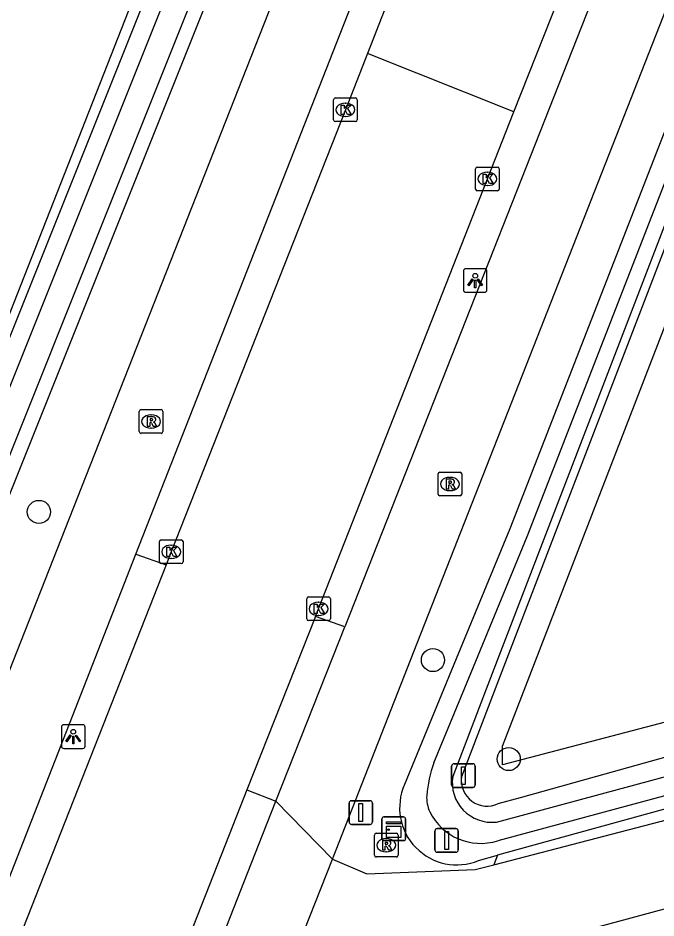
# Model space of a CAD drawing. Extents: x 162722 to 165099, y 384721 to 386283.
# Drawn here: x 164719.01 to 164745.97, y 385324.11 to 385362.14 of the extents above; entities that cross this region are included whole.
import ezdxf

# ---------------------------------------------------------------- set-up
doc = ezdxf.new("R2010")
doc.units = 0
for name, color, linetype in [('IMGEO_Afsluitpaal', 7, 'Continuous'), ('IMGEO_Boom', 7, 'Continuous'), ('IMGEO_Fietspad_gesloten', 7, 'Continuous'), ('IMGEO_Grasland_agrarisch', 7, 'Continuous'), ('IMGEO_Grasland_overig', 7, 'Continuous'), ('IMGEO_Groenvoorziening', 7, 'Continuous'), ('IMGEO_Kast', 7, 'Continuous'), ('IMGEO_Kolk', 7, 'Continuous'), ('IMGEO_Lichtpunt', 7, 'Continuous'), ('IMGEO_Rijbaan_lokaal_gesloten', 7, 'Continuous'), ('IMGEO_Rijbaan_lokaal_halfverhard', 7, 'Continuous'), ('IMGEO_Rioolput', 7, 'Continuous'), ('IMGEO_Voetpad_open', 7, 'Continuous'), ('IMGEO_Waterloop', 7, 'Continuous')]:
    doc.layers.add(name, color=color, linetype=linetype)

msp = doc.modelspace()

# ---------------------------------------------------------------- linework, layer by layer
at = {"layer": 'IMGEO_Afsluitpaal'}
for p, q in [((164737.334, 385329.729), (164737.334, 385330.529)), ((164737.334, 385330.529), (164737.334, 385329.729)), ((164737.434, 385330.629), (164738.224, 385330.629)), ((164738.224, 385330.629), (164737.434, 385330.629)), ((164738.324, 385330.529), (164738.324, 385329.729)), ((164738.324, 385329.729), (164738.324, 385330.529)), ((164738.224, 385329.629), (164737.434, 385329.629)), ((164737.434, 385329.629), (164738.224, 385329.629)), ((164732.997, 385328.169), (164732.997, 385328.969)), ((164732.997, 385328.969), (164732.997, 385328.169)), ((164733.097, 385329.069), (164733.887, 385329.069)), ((164733.887, 385329.069), (164733.097, 385329.069)), ((164733.987, 385328.969), (164733.987, 385328.169)), ((164733.987, 385328.169), (164733.987, 385328.969)), ((164733.887, 385328.069), (164733.097, 385328.069)), ((164733.097, 385328.069), (164733.887, 385328.069)), ((164736.625, 385326.988), (164736.625, 385327.788)), ((164736.625, 385327.788), (164736.625, 385326.988)), ((164736.725, 385327.888), (164737.515, 385327.888)), ((164737.515, 385327.888), (164736.725, 385327.888)), ((164737.615, 385327.788), (164737.615, 385326.988)), ((164737.615, 385326.988), (164737.615, 385327.788)), ((164737.515, 385326.888), (164736.725, 385326.888)), ((164736.725, 385326.888), (164737.515, 385326.888))]:
    msp.add_line(p, q, dxfattribs=at)
for points in [[(164737.754, 385330.504), (164737.904, 385330.504), (164737.904, 385329.754), (164737.754, 385329.754), (164737.754, 385330.504)], [(164733.417, 385328.944), (164733.567, 385328.944), (164733.567, 385328.194), (164733.417, 385328.194), (164733.417, 385328.944)], [(164737.045, 385327.763), (164737.195, 385327.763), (164737.195, 385327.013), (164737.045, 385327.013), (164737.045, 385327.763)]]:
    msp.add_lwpolyline(points, dxfattribs=at)
for centre, start, end in [((164737.434, 385330.529), 90, 180), ((164737.434, 385330.529), 90, 180), ((164738.224, 385330.529), 0, 90), ((164738.224, 385330.529), 360, 90), ((164737.434, 385329.729), 180, 270), ((164737.434, 385329.729), 180, 270), ((164738.224, 385329.729), 270, 0), ((164738.224, 385329.729), 270, 0), ((164733.097, 385328.969), 90, 180), ((164733.097, 385328.969), 90, 180), ((164733.887, 385328.969), 0, 90), ((164733.887, 385328.969), 360, 90), ((164733.097, 385328.169), 180, 270), ((164733.097, 385328.169), 180, 270), ((164733.887, 385328.169), 270, 0), ((164733.887, 385328.169), 270, 0), ((164736.725, 385327.788), 90, 180), ((164736.725, 385327.788), 90, 180), ((164737.515, 385327.788), 0, 90), ((164737.515, 385327.788), 360, 90), ((164736.725, 385326.988), 180, 270), ((164736.725, 385326.988), 180, 270), ((164737.515, 385326.988), 270, 0), ((164737.515, 385326.988), 270, 0)]:
    msp.add_arc(centre, 0.1, start, end, dxfattribs=at)
at = {"layer": 'IMGEO_Boom'}
for centre in [(164719.891, 385341.269), (164736.543, 385335.011), (164739.745, 385330.829)]:
    msp.add_circle(centre, 0.489, dxfattribs=at)
at = {"layer": 'IMGEO_Fietspad_gesloten'}
for points in [[(164732.296, 385326.605), (164735.75, 385335.398), (164748.728, 385368.439), (164755.58, 385385.684), (164761.995, 385401.927), (164769.554, 385421.155), (164777.36, 385441.036), (164784.431, 385458.651), (164790.236, 385473.42), (164793.096, 385480.757), (164798.138, 385493.569), (164800.68, 385500), (164803.957, 385508.798), (164806.396, 385515.488), (164807.596, 385519.535)], [(164787.375, 385474.369), (164781.604, 385459.787), (164774.639, 385442.391), (164766.771, 385422.358), (164759.24, 385403.246), (164752.785, 385386.891), (164745.964, 385369.751), (164732.813, 385336.417)], [(164770.659, 385467.322), (164767.639, 385459.356), (164762.766, 385446.741), (164733.499, 385372.293), (164720.982, 385340.526), (164713.716, 385322.086)], [(164723.992, 385339.481), (164736.288, 385370.799), (164765.649, 385445.574), (164770.547, 385458.206)], [(164717.022, 385321.728), (164723.992, 385339.481)], [(164729.905, 385329.047), (164732.813, 385336.417)], [(164725.277, 385317.296), (164729.17, 385327.184), (164729.905, 385329.047)], [(164732.296, 385326.605), (164729.905, 385329.047)]]:
    msp.add_lwpolyline(points, dxfattribs=at)
at = {"layer": 'IMGEO_Grasland_agrarisch'}
msp.add_lwpolyline([(164614.899, 385349.509), (164616.059, 385349.46), (164616.595, 385363.281), (164618.447, 385418.712), (164624.591, 385499.726), (164751.421, 385470.5), (164765.253, 385467.296), (164760.613, 385455.237), (164753.386, 385437.01), (164741.577, 385408.038), (164709.86, 385327.298), (164709.376, 385326.066), (164702.886, 385326.692), (164679.547, 385328.803), (164662.733, 385330.293), (164654.379, 385330.815), (164636.821, 385332.397), (164626.274, 385334.439), (164619.619, 385337.265), (164617.298, 385342.326), (164617.043, 385344.332), (164616.126, 385344.623), (164614.75, 385344.916)], dxfattribs=at)
at = {"layer": 'IMGEO_Grasland_overig'}
for points in [[(164793.461, 385471.805), (164747.859, 385356.386), (164739.32, 385334.16), (164737.752, 385330.078)], [(164823.521, 385353.38), (164818.563, 385351.734), (164809.873, 385349.41), (164798.471, 385346.042), (164739.477, 385330.578), (164739.477, 385331.372), (164790.542, 385463.399), (164837.9, 385453.353)], [(164739.306, 385328.948), (164740.24, 385329.209), (164747.396, 385331.205), (164759.015, 385334.096), (164797.908, 385344.949), (164811.213, 385348.958)], [(164723.992, 385339.481), (164725.269, 385339.038)], [(164732.813, 385336.417), (164731.577, 385336.846)]]:
    msp.add_lwpolyline(points, dxfattribs=at)
msp.add_arc((164738.832, 385329.93), 1.09, 172.1863, 295.7677, dxfattribs=at)
at = {"layer": 'IMGEO_Groenvoorziening'}
for points in [[(164791.875, 385472.47), (164785.95, 385457.835), (164771.931, 385421.787), (164746.272, 385357.19), (164739.788, 385340.55), (164737.428, 385334.816), (164735.342, 385329.75)], [(164762.132, 385457.334), (164716.071, 385342.231), (164709.738, 385326.404), (164709.333, 385325.444), (164708.523, 385324.881), (164707.793, 385324.674), (164706.579, 385324.674), (164700.615, 385325.577), (164687.953, 385326.735), (164678.908, 385328.048), (164666.864, 385329.292), (164649.268, 385330.264), (164642.367, 385330.897), (164636.463, 385331.721), (164625.628, 385333.958), (164621.565, 385335.53), (164618.155, 385337.112), (164616.915, 385337.903), (164616.434, 385338.534), (164615.803, 385342.597), (164614.75, 385344.916)], [(164706.409, 385322.611), (164707.466, 385322.539), (164709.085, 385322.658), (164710.917, 385323.639), (164712.166, 385325.913), (164716.4, 385336.384), (164744.036, 385405.451), (164754.038, 385430.417), (164764.624, 385456.918), (164764.673, 385457.057), (164764.719, 385457.209)], [(164811.932, 385346.541), (164811.694, 385346.45), (164811.543, 385346.409), (164790.027, 385340.152), (164776.714, 385336.586), (164751.085, 385330.02), (164739.277, 385326.762)], [(164738.472, 385326.54), (164739.277, 385326.762)], [(164739.277, 385326.762), (164739.12, 385326.362)]]:
    msp.add_lwpolyline(points, dxfattribs=at)
msp.add_arc((164737.553, 385328.775), 2.417, 156.2073, 292.3468, dxfattribs=at)
at = {"layer": 'IMGEO_Kast'}
for p, q in [((164734.387, 385327.456), (164734.387, 385328.297)), ((164734.387, 385328.297), (164734.387, 385327.456)), ((164734.462, 385328.381), (164735.303, 385328.381)), ((164735.303, 385328.381), (164734.462, 385328.381)), ((164735.387, 385328.306), (164735.387, 385327.465)), ((164735.387, 385327.465), (164735.387, 385328.306)), ((164735.312, 385327.381), (164734.471, 385327.381)), ((164734.471, 385327.381), (164735.312, 385327.381))]:
    msp.add_line(p, q, dxfattribs=at)
for points in [[(164734.582, 385328.171), (164735.182, 385328.171), (164735.182, 385328.086), (164734.582, 385328.086), (164734.582, 385328.171)], [(164734.582, 385327.996), (164735.182, 385327.996), (164735.182, 385327.507), (164734.582, 385327.507), (164734.582, 385327.996)]]:
    msp.add_lwpolyline(points, dxfattribs=at)
msp.add_circle((164734.666, 385327.845), 0.0377, dxfattribs=at)
for centre, start, end in [((164734.465, 385328.303), 92.4484, 184.2845), ((164734.465, 385328.303), 92.4484, 184.2845), ((164735.309, 385328.303), 2.4484, 94.2845), ((164735.309, 385328.303), 2.4484, 94.2845), ((164734.465, 385327.459), 182.4484, 274.2845), ((164734.465, 385327.459), 182.4484, 274.2845), ((164735.309, 385327.459), 272.4484, 4.2845), ((164735.309, 385327.459), 272.4484, 4.2845)]:
    msp.add_arc(centre, 0.0779, start, end, dxfattribs=at)
at = {"layer": 'IMGEO_Kolk'}
for p, q in [((164732.344, 385357.833), (164732.344, 385358.685)), ((164732.419, 385358.759), (164733.271, 385358.759)), ((164733.345, 385358.685), (164733.345, 385357.833)), ((164732.832, 385358.539), (164732.857, 385358.539)), ((164732.855, 385357.979), (164732.83, 385357.979)), ((164733.271, 385357.759), (164732.419, 385357.759)), ((164738.343, 385354.912), (164738.343, 385355.764)), ((164738.418, 385355.838), (164739.27, 385355.838)), ((164738.831, 385355.618), (164738.856, 385355.618)), ((164739.344, 385355.764), (164739.344, 385354.912)), ((164739.27, 385354.838), (164738.418, 385354.838)), ((164738.854, 385355.058), (164738.829, 385355.058)), ((164724.982, 385339.161), (164724.982, 385340.013)), ((164725.057, 385340.087), (164725.909, 385340.087)), ((164725.983, 385340.013), (164725.983, 385339.161)), ((164725.47, 385339.867), (164725.495, 385339.867)), ((164725.493, 385339.307), (164725.468, 385339.307)), ((164725.909, 385339.087), (164725.057, 385339.087)), ((164731.284, 385337.678), (164732.136, 385337.678)), ((164731.209, 385336.752), (164731.209, 385337.604)), ((164731.697, 385337.458), (164731.722, 385337.458)), ((164732.21, 385337.604), (164732.21, 385336.752)), ((164731.72, 385336.898), (164731.695, 385336.898)), ((164732.136, 385336.678), (164731.284, 385336.678))]:
    msp.add_line(p, q, dxfattribs=at)
for points in [[(164732.344, 385357.833), (164732.344, 385358.685)], [(164732.419, 385358.759), (164733.271, 385358.759)], [(164733.345, 385358.685), (164733.345, 385357.833)], [(164732.665, 385358.459), (164732.788, 385358.459), (164732.788, 385358.308), (164732.918, 385358.459), (164733.082, 385358.459), (164732.936, 385358.308), (164733.089, 385358.059), (164732.937, 385358.059), (164732.852, 385358.223), (164732.788, 385358.156), (164732.788, 385358.059), (164732.665, 385358.059), (164732.665, 385358.459)], [(164733.271, 385357.759), (164732.419, 385357.759)], [(164738.343, 385354.912), (164738.343, 385355.764)], [(164738.418, 385355.838), (164739.27, 385355.838)], [(164738.664, 385355.538), (164738.787, 385355.538), (164738.787, 385355.387), (164738.917, 385355.538), (164739.081, 385355.538), (164738.935, 385355.387), (164739.088, 385355.138), (164738.936, 385355.138), (164738.851, 385355.302), (164738.787, 385355.235), (164738.787, 385355.138), (164738.664, 385355.138), (164738.664, 385355.538)], [(164739.344, 385355.764), (164739.344, 385354.912)], [(164739.27, 385354.838), (164738.418, 385354.838)], [(164724.982, 385339.161), (164724.982, 385340.013)], [(164725.057, 385340.087), (164725.909, 385340.087)], [(164725.983, 385340.013), (164725.983, 385339.161)], [(164725.303, 385339.787), (164725.426, 385339.787), (164725.426, 385339.636), (164725.556, 385339.787), (164725.72, 385339.787), (164725.574, 385339.636), (164725.727, 385339.387), (164725.575, 385339.387), (164725.49, 385339.551), (164725.426, 385339.484), (164725.426, 385339.387), (164725.303, 385339.387), (164725.303, 385339.787)], [(164725.909, 385339.087), (164725.057, 385339.087)], [(164731.284, 385337.678), (164732.136, 385337.678)], [(164731.209, 385336.752), (164731.209, 385337.604)], [(164731.53, 385337.378), (164731.653, 385337.378), (164731.653, 385337.227), (164731.783, 385337.378), (164731.947, 385337.378), (164731.801, 385337.227), (164731.954, 385336.978), (164731.802, 385336.978), (164731.717, 385337.142), (164731.653, 385337.075), (164731.653, 385336.978), (164731.53, 385336.978), (164731.53, 385337.378)], [(164732.21, 385337.604), (164732.21, 385336.752)], [(164732.136, 385336.678), (164731.284, 385336.678)]]:
    msp.add_lwpolyline(points, dxfattribs=at)
for centre, start, end in [((164732.421, 385358.683), 91.552, 178.448), ((164732.421, 385358.683), 91.552, 178.448), ((164733.269, 385358.683), 1.552, 88.448), ((164733.269, 385358.683), 1.552, 88.448), ((164732.421, 385357.835), 181.552, 268.448), ((164732.421, 385357.835), 181.552, 268.448), ((164733.269, 385357.835), 271.552, 358.448), ((164733.269, 385357.835), 271.552, 358.448), ((164738.42, 385355.762), 91.552, 178.448), ((164738.42, 385355.762), 91.552, 178.448), ((164739.268, 385355.762), 1.552, 88.448), ((164739.268, 385355.762), 1.552, 88.448), ((164738.42, 385354.914), 181.552, 268.448), ((164738.42, 385354.914), 181.552, 268.448), ((164739.268, 385354.914), 271.552, 358.448), ((164739.268, 385354.914), 271.552, 358.448), ((164725.059, 385340.011), 91.552, 178.448), ((164725.059, 385340.011), 91.552, 178.448), ((164725.907, 385340.011), 1.552, 88.448), ((164725.907, 385340.011), 1.552, 88.448), ((164725.059, 385339.163), 181.552, 268.448), ((164725.059, 385339.163), 181.552, 268.448), ((164725.907, 385339.163), 271.552, 358.448), ((164725.907, 385339.163), 271.552, 358.448), ((164731.286, 385337.602), 91.552, 178.448), ((164731.286, 385337.602), 91.552, 178.448), ((164732.134, 385337.602), 1.552, 88.448), ((164732.134, 385337.602), 1.552, 88.448), ((164731.286, 385336.754), 181.552, 268.448), ((164731.286, 385336.754), 181.552, 268.448), ((164732.134, 385336.754), 271.552, 358.448), ((164732.134, 385336.754), 271.552, 358.448)]:
    msp.add_arc(centre, 0.0765, start, end, dxfattribs=at)
for centre, major_axis, ratio, start_param, end_param in [((164732.831, 385358.259), (-0.387, 0.002), 0.722429, 4.712389, 7.853982), ((164732.856, 385358.259), (-0.39, 0.002), 0.717154, 1.570796, 4.712389), ((164738.83, 385355.338), (-0.387, 0.002), 0.722429, 4.712389, 7.853982), ((164738.855, 385355.338), (-0.39, 0.002), 0.717154, 1.570796, 4.712389), ((164725.469, 385339.587), (-0.387, 0.002), 0.722429, 4.712389, 7.853982), ((164725.494, 385339.587), (-0.39, 0.002), 0.717154, 1.570796, 4.712389), ((164731.696, 385337.178), (-0.387, 0.002), 0.722429, 4.712389, 7.853982), ((164731.721, 385337.178), (-0.39, 0.002), 0.717154, 1.570796, 4.712389)]:
    msp.add_ellipse(centre, major_axis=major_axis, ratio=ratio, start_param=start_param, end_param=end_param, dxfattribs=at)
at = {"layer": 'IMGEO_Lichtpunt'}
for p, q in [((164737.829, 385351.449), (164737.829, 385350.642)), ((164737.829, 385351.449), (164737.829, 385350.642)), ((164738.731, 385351.544), (164737.923, 385351.544)), ((164738.731, 385351.544), (164737.923, 385351.544)), ((164738.825, 385350.642), (164738.825, 385351.449)), ((164738.825, 385350.642), (164738.825, 385351.449)), ((164737.923, 385350.548), (164738.731, 385350.548)), ((164737.923, 385350.548), (164738.731, 385350.548)), ((164720.845, 385332.181), (164720.845, 385331.374)), ((164720.845, 385332.181), (164720.845, 385331.374)), ((164721.747, 385332.276), (164720.939, 385332.276)), ((164721.747, 385332.276), (164720.939, 385332.276)), ((164721.841, 385331.374), (164721.841, 385332.181)), ((164721.841, 385331.374), (164721.841, 385332.181)), ((164720.939, 385331.28), (164721.747, 385331.28)), ((164720.939, 385331.28), (164721.747, 385331.28))]:
    msp.add_line(p, q, dxfattribs=at)
for points in [[(164738.203, 385351.113), (164738.242, 385351.085), (164738.054, 385350.823), (164738.016, 385350.85), (164738.203, 385351.113)], [(164738.305, 385351.065), (164738.352, 385351.065), (164738.352, 385350.743), (164738.305, 385350.743), (164738.305, 385351.065)], [(164738.415, 385351.085), (164738.453, 385351.112), (164738.64, 385350.85), (164738.601, 385350.822), (164738.415, 385351.085)], [(164721.219, 385331.845), (164721.258, 385331.817), (164721.07, 385331.555), (164721.032, 385331.582), (164721.219, 385331.845)], [(164721.321, 385331.797), (164721.368, 385331.797), (164721.368, 385331.475), (164721.321, 385331.475), (164721.321, 385331.797)], [(164721.431, 385331.817), (164721.469, 385331.844), (164721.656, 385331.582), (164721.617, 385331.554), (164721.431, 385331.817)]]:
    msp.add_lwpolyline(points, dxfattribs=at)
for centre in [(164738.328, 385351.247), (164721.344, 385331.979)]:
    msp.add_circle(centre, 0.0994, dxfattribs=at)
for centre, start, end in [((164737.923, 385351.449), 90, 180), ((164737.923, 385351.449), 90, 180), ((164738.731, 385351.449), 0, 90), ((164738.731, 385351.449), 0, 90), ((164737.923, 385350.642), 180, 270), ((164737.923, 385350.642), 180, 270), ((164738.731, 385350.642), 270, 0), ((164738.731, 385350.642), 270, 360), ((164720.939, 385332.181), 90, 180), ((164720.939, 385332.181), 90, 180), ((164721.747, 385332.181), 0, 90), ((164721.747, 385332.181), 0, 90), ((164720.939, 385331.374), 180, 270), ((164720.939, 385331.374), 180, 270), ((164721.747, 385331.374), 270, 0), ((164721.747, 385331.374), 270, 360)]:
    msp.add_arc(centre, 0.0946, start, end, dxfattribs=at)
at = {"layer": 'IMGEO_Rijbaan_lokaal_gesloten'}
for points in [[(164737.539, 385370.266), (164733.779, 385360.639)], [(164739.964, 385358.172), (164743.799, 385367.844)], [(164733.779, 385360.639), (164732.846, 385358.259), (164725.485, 385339.587), (164725.269, 385339.038)], [(164739.964, 385358.172), (164733.779, 385360.639)], [(164731.577, 385336.846), (164731.709, 385337.179), (164738.843, 385355.338), (164739.964, 385358.172)], [(164725.269, 385339.038), (164718.319, 385321.396), (164718.246, 385321.19)], [(164731.577, 385336.846), (164728.681, 385329.53)], [(164728.681, 385329.53), (164727.93, 385327.633), (164724.053, 385317.788)]]:
    msp.add_lwpolyline(points, dxfattribs=at)
at = {"layer": 'IMGEO_Rijbaan_lokaal_halfverhard'}
for points in [[(164739.12, 385326.362), (164756.471, 385330.873), (164769.425, 385334.196), (164805.33, 385344.14), (164819.808, 385348.301), (164820.59, 385348.526), (164844.083, 385354.851), (164864.516, 385361.445)], [(164729.694, 385320.003), (164779.235, 385333.389)], [(164729.694, 385320.003), (164732.296, 385326.605)], [(164732.296, 385326.605), (164733.751, 385325.972), (164738.332, 385326.157), (164739.12, 385326.362)]]:
    msp.add_lwpolyline(points, dxfattribs=at)
at = {"layer": 'IMGEO_Rioolput'}
for p, q in [((164724.133, 385344.664), (164724.133, 385345.516)), ((164724.208, 385345.59), (164725.06, 385345.59)), ((164724.621, 385345.37), (164724.646, 385345.37)), ((164725.134, 385345.516), (164725.134, 385344.664)), ((164725.06, 385344.59), (164724.208, 385344.59)), ((164724.644, 385344.81), (164724.619, 385344.81)), ((164736.761, 385342.023), (164736.761, 385342.875)), ((164736.836, 385342.949), (164737.688, 385342.949)), ((164737.249, 385342.729), (164737.274, 385342.729)), ((164737.762, 385342.875), (164737.762, 385342.023)), ((164737.688, 385341.949), (164736.836, 385341.949)), ((164737.272, 385342.169), (164737.247, 385342.169)), ((164734.07, 385326.764), (164734.07, 385327.616)), ((164734.145, 385327.69), (164734.997, 385327.69)), ((164734.558, 385327.47), (164734.583, 385327.47)), ((164735.071, 385327.616), (164735.071, 385326.764)), ((164734.997, 385326.69), (164734.145, 385326.69)), ((164734.581, 385326.91), (164734.556, 385326.91))]:
    msp.add_line(p, q, dxfattribs=at)
for points in [[(164724.133, 385344.664), (164724.133, 385345.516)], [(164724.208, 385345.59), (164725.06, 385345.59)], [(164724.722, 385345.288), (164724.47, 385345.29), (164724.47, 385344.89)], [(164725.134, 385345.516), (164725.134, 385344.664)], [(164724.47, 385344.89), (164724.594, 385344.89), (164724.594, 385345.052), (164724.605, 385345.052)], [(164724.648, 385345.209), (164724.594, 385345.209), (164724.594, 385345.128)], [(164724.594, 385345.128), (164724.646, 385345.128)], [(164724.652, 385345.023), (164724.723, 385344.89), (164724.863, 385344.89), (164724.798, 385345.016)], [(164725.06, 385344.59), (164724.208, 385344.59)], [(164736.761, 385342.023), (164736.761, 385342.875)], [(164736.836, 385342.949), (164737.688, 385342.949)], [(164737.35, 385342.647), (164737.098, 385342.649), (164737.098, 385342.249)], [(164737.762, 385342.875), (164737.762, 385342.023)], [(164737.098, 385342.249), (164737.222, 385342.249), (164737.222, 385342.411), (164737.233, 385342.411)], [(164737.276, 385342.568), (164737.222, 385342.568), (164737.222, 385342.487)], [(164737.222, 385342.487), (164737.274, 385342.487)], [(164737.28, 385342.382), (164737.351, 385342.249), (164737.491, 385342.249), (164737.426, 385342.375)], [(164737.688, 385341.949), (164736.836, 385341.949)], [(164734.07, 385326.764), (164734.07, 385327.616)], [(164734.145, 385327.69), (164734.997, 385327.69)], [(164734.659, 385327.388), (164734.407, 385327.39), (164734.407, 385326.99)], [(164735.071, 385327.616), (164735.071, 385326.764)], [(164734.407, 385326.99), (164734.531, 385326.99), (164734.531, 385327.152), (164734.542, 385327.152)], [(164734.585, 385327.309), (164734.531, 385327.309), (164734.531, 385327.228)], [(164734.531, 385327.228), (164734.583, 385327.228)], [(164734.589, 385327.123), (164734.66, 385326.99), (164734.8, 385326.99), (164734.735, 385327.116)], [(164734.997, 385326.69), (164734.145, 385326.69)]]:
    msp.add_lwpolyline(points, dxfattribs=at)
for centre, radius, start, end in [((164724.21, 385345.514), 0.0765, 91.552, 178.448), ((164724.21, 385345.514), 0.0765, 91.552, 178.448), ((164724.721, 385345.178), 0.109, 350.3612, 89.416), ((164725.058, 385345.514), 0.0765, 1.552, 88.448), ((164725.058, 385345.514), 0.0765, 1.552, 88.448), ((164724.604, 385344.999), 0.0533, 26.0293, 88.6989), ((164724.63, 385345.317), 0.19, 274.7715, 282.9687), ((164724.654, 385345.113), 0.0964, 77.0061, 93.1865), ((164724.668, 385345.17), 0.0378, 276.6634, 79.6772), ((164724.719, 385345.178), 0.112, 277.5842, 350.9817), ((164724.703, 385344.963), 0.108, 29.5134, 73.7905), ((164724.21, 385344.666), 0.0765, 181.552, 268.448), ((164724.21, 385344.666), 0.0765, 181.552, 268.448), ((164725.058, 385344.666), 0.0765, 271.552, 358.448), ((164725.058, 385344.666), 0.0765, 271.552, 358.448), ((164736.838, 385342.873), 0.0765, 91.552, 178.448), ((164736.838, 385342.873), 0.0765, 91.552, 178.448), ((164737.349, 385342.537), 0.109, 350.3612, 89.416), ((164737.686, 385342.873), 0.0765, 1.552, 88.448), ((164737.686, 385342.873), 0.0765, 1.552, 88.448), ((164737.232, 385342.358), 0.0533, 26.0293, 88.6989), ((164737.258, 385342.676), 0.19, 274.7715, 282.9687), ((164737.282, 385342.472), 0.0964, 77.0061, 93.1865), ((164737.296, 385342.529), 0.0378, 276.6634, 79.6772), ((164737.347, 385342.537), 0.112, 277.5842, 350.9817), ((164737.331, 385342.322), 0.108, 29.5134, 73.7905), ((164736.838, 385342.025), 0.0765, 181.552, 268.448), ((164736.838, 385342.025), 0.0765, 181.552, 268.448), ((164737.686, 385342.025), 0.0765, 271.552, 358.448), ((164737.686, 385342.025), 0.0765, 271.552, 358.448), ((164734.147, 385327.614), 0.0765, 91.552, 178.448), ((164734.147, 385327.614), 0.0765, 91.552, 178.448), ((164734.658, 385327.278), 0.109, 350.3612, 89.416), ((164734.995, 385327.614), 0.0765, 1.552, 88.448), ((164734.995, 385327.614), 0.0765, 1.552, 88.448), ((164734.541, 385327.099), 0.0533, 26.0293, 88.6989), ((164734.567, 385327.417), 0.19, 274.7715, 282.9687), ((164734.591, 385327.213), 0.0964, 77.0061, 93.1865), ((164734.605, 385327.27), 0.0378, 276.6634, 79.6772), ((164734.656, 385327.278), 0.112, 277.5842, 350.9817), ((164734.64, 385327.063), 0.108, 29.5134, 73.7905), ((164734.147, 385326.766), 0.0765, 181.552, 268.448), ((164734.147, 385326.766), 0.0765, 181.552, 268.448), ((164734.995, 385326.766), 0.0765, 271.552, 358.448), ((164734.995, 385326.766), 0.0765, 271.552, 358.448)]:
    msp.add_arc(centre, radius, start, end, dxfattribs=at)
for centre, major_axis, ratio, start_param, end_param in [((164724.62, 385345.09), (-0.387, 0.002), 0.722429, 4.712389, 7.853982), ((164724.645, 385345.09), (-0.39, 0.002), 0.717154, 1.570796, 4.712389), ((164737.248, 385342.449), (-0.387, 0.002), 0.722429, 4.712389, 7.853982), ((164737.273, 385342.449), (-0.39, 0.002), 0.717154, 1.570796, 4.712389), ((164734.557, 385327.19), (-0.387, 0.002), 0.722429, 4.712389, 7.853982), ((164734.582, 385327.19), (-0.39, 0.002), 0.717154, 1.570796, 4.712389)]:
    msp.add_ellipse(centre, major_axis=major_axis, ratio=ratio, start_param=start_param, end_param=end_param, dxfattribs=at)
at = {"layer": 'IMGEO_Voetpad_open'}
msp.add_lwpolyline([(164728.681, 385329.53), (164729.905, 385329.047)], dxfattribs=at)
at = {"layer": 'IMGEO_Waterloop'}
for points in [[(164736.585, 385330.665), (164738.16, 385334.489), (164740.522, 385340.229), (164747.007, 385356.872), (164772.666, 385421.469), (164786.685, 385457.515), (164792.594, 385472.111)], [(164793.114, 385471.882), (164747.521, 385356.488), (164738.981, 385334.259), (164737.381, 385330.092)], [(164763.94, 385458.003), (164764.076, 385457.894), (164764.152, 385457.82), (164764.105, 385457.7), (164764.153, 385457.602), (164764.142, 385457.485), (164764.116, 385457.369), (164764.08, 385457.253), (164764.04, 385457.138), (164757.812, 385441.549), (164753.458, 385430.649), (164743.457, 385405.683), (164715.821, 385336.617)], [(164623.497, 385333.884), (164625.128, 385333.424), (164626.782, 385332.99), (164634.265, 385331.371), (164643.954, 385330.025), (164652.1, 385329.023), (164663.116, 385328.331), (164675.451, 385327.312), (164688.132, 385326.003), (164704.616, 385324.419), (164707.461, 385324.227), (164708.606, 385324.311), (164709.682, 385324.887), (164710.642, 385326.636), (164714.838, 385337.012), (164742.474, 385406.076), (164752.475, 385431.043), (164763.056, 385457.531), (164763.126, 385457.625), (164763.236, 385457.76)], [(164739.227, 385328.166), (164769.442, 385336.321), (164789.5, 385341.283), (164810.647, 385347.584)], [(164811.087, 385346.896), (164810.984, 385346.857), (164810.873, 385346.826), (164789.708, 385340.519), (164785.343, 385339.44), (164769.64, 385335.555), (164739.281, 385327.374)]]:
    msp.add_lwpolyline(points, dxfattribs=at)
for centre, radius, start, end in [((164741.372, 385328.885), 5.107, 159.6056, 175.4428), ((164739.032, 385329.827), 1.672, 170.8788, 276.6912), ((164737.715, 385329.2), 1.437, 176.378, 204.6407), ((164738.564, 385329.671), 2.406, 206.4018, 287.3311)]:
    msp.add_arc(centre, radius, start, end, dxfattribs=at)

doc.saveas('drawing.dxf')
